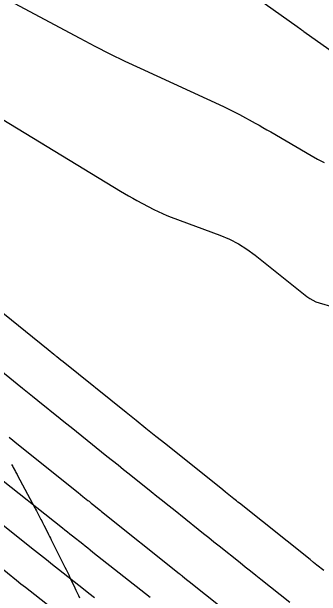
# Model space of a CAD drawing. Extents: x 1005228 to 1008882, y 1883389 to 1885754.
# Drawn here: x 1007568.7 to 1007595.5, y 1884924.3 to 1884974.9 of the extents above; entities that cross this region are included whole.
import ezdxf

# ---------------------------------------------------------------- set-up
doc = ezdxf.new("R2010")
doc.units = 0
for name, color, linetype in [('ATDIMS', 7, 'Continuous'), ('C-ANNO-NOTE', 7, 'Continuous'), ('S_BRIDGE', 7, 'Continuous'), ('TSOBSTACLE', 7, 'Continuous')]:
    doc.layers.add(name, color=color, linetype=linetype)

msp = doc.modelspace()

# ---------------------------------------------------------------- linework, layer by layer
at = {"layer": 'ATDIMS'}
msp.add_lwpolyline([(1007580.691, 1884924.224), (1007575.732, 1884928.138), (1007575.512, 1884928.312), (1007575.292, 1884928.485), (1007575.073, 1884928.659), (1007574.853, 1884928.833), (1007573.973, 1884929.527), (1007573.753, 1884929.7), (1007573.533, 1884929.874), (1007573.313, 1884930.048), (1007573.094, 1884930.222), (1007567.125, 1884934.949)], dxfattribs=at)
at = {"layer": 'C-ANNO-NOTE'}
msp.add_lwpolyline([(1007564.746, 1884967.503), (1007578.112, 1884959.384), (1007578.466, 1884959.173), (1007578.822, 1884958.967), (1007579.181, 1884958.767), (1007579.543, 1884958.572), (1007580.998, 1884957.802), (1007581.365, 1884957.616), (1007581.737, 1884957.442), (1007582.114, 1884957.28), (1007582.497, 1884957.131), (1007586.711, 1884955.567), (1007587.525, 1884955.228), (1007588.304, 1884954.827), (1007589.048, 1884954.366), (1007589.758, 1884953.844), (1007594.229, 1884950.276), (1007594.476, 1884950.097), (1007594.737, 1884949.946), (1007595.011, 1884949.821), (1007595.3, 1884949.723), (1007596.481, 1884949.383)], dxfattribs=at)
at = {"layer": 'S_BRIDGE'}
msp.add_lwpolyline([(1007562.416, 1884979.133), (1007574.611, 1884972.609), (1007575.895, 1884971.934), (1007577.189, 1884971.278), (1007578.492, 1884970.642), (1007579.805, 1884970.024), (1007587.006, 1884966.7), (1007587.356, 1884966.535), (1007587.703, 1884966.365), (1007588.048, 1884966.189), (1007588.389, 1884966.007), (1007589.751, 1884965.27), (1007590.09, 1884965.084), (1007590.428, 1884964.895), (1007590.765, 1884964.704), (1007591.099, 1884964.51), (1007594.6, 1884962.461), (1007595.155, 1884962.147), (1007595.719, 1884961.85)], dxfattribs=at)
at = {"layer": 'TSOBSTACLE'}
for points in [[(1007585.776, 1884979.041), (1007593.373, 1884973.627), (1007593.698, 1884973.396), (1007593.763, 1884973.349), (1007593.828, 1884973.303), (1007593.893, 1884973.257), (1007593.958, 1884973.211), (1007601.014, 1884968.201)], [(1007595.693, 1884926.558), (1007595.098, 1884927.033), (1007594.801, 1884927.271), (1007594.504, 1884927.508), (1007588.389, 1884932.392), (1007588.269, 1884932.488), (1007588.149, 1884932.584), (1007588.029, 1884932.68), (1007587.909, 1884932.776), (1007587.189, 1884933.353), (1007586.949, 1884933.545), (1007582.035, 1884937.484), (1007581.177, 1884938.173), (1007580.318, 1884938.862), (1007579.46, 1884939.551), (1007578.602, 1884940.241), (1007573.164, 1884944.615), (1007572.964, 1884944.776), (1007572.623, 1884945.05), (1007572.56, 1884945.1), (1007572.497, 1884945.151), (1007572.435, 1884945.202), (1007572.372, 1884945.252), (1007571.871, 1884945.657), (1007564.757, 1884951.399)], [(1007592.747, 1884923.795), (1007590.254, 1884925.785), (1007589.803, 1884926.145), (1007589.352, 1884926.506), (1007588.901, 1884926.866), (1007588.45, 1884927.226), (1007586.646, 1884928.667), (1007586.195, 1884929.027), (1007585.745, 1884929.388), (1007585.294, 1884929.748), (1007584.843, 1884930.109), (1007582.696, 1884931.83), (1007582.217, 1884932.214), (1007581.739, 1884932.598), (1007581.26, 1884932.982), (1007580.781, 1884933.365), (1007578.865, 1884934.901), (1007578.387, 1884935.285), (1007577.908, 1884935.669), (1007577.429, 1884936.053), (1007576.951, 1884936.438), (1007574.785, 1884938.18), (1007574.315, 1884938.558), (1007573.845, 1884938.936), (1007573.374, 1884939.315), (1007572.904, 1884939.693), (1007570.968, 1884941.25), (1007570.525, 1884941.606), (1007570.082, 1884941.963), (1007569.64, 1884942.32), (1007569.197, 1884942.677), (1007567.428, 1884944.105)], [(1007568.49, 1884938.112), (1007569.313, 1884937.45), (1007574.45, 1884933.319), (1007574.659, 1884933.15), (1007574.869, 1884932.982), (1007575.3, 1884932.635), (1007575.399, 1884932.555), (1007575.498, 1884932.476), (1007575.596, 1884932.397), (1007575.695, 1884932.318), (1007576.387, 1884931.763), (1007576.486, 1884931.684), (1007583.199, 1884926.303), (1007583.27, 1884926.247), (1007583.34, 1884926.19), (1007583.41, 1884926.134), (1007583.481, 1884926.078), (1007583.833, 1884925.797), (1007584.044, 1884925.628), (1007591.109, 1884919.986)], [(1007568.705, 1884935.735), (1007568.754, 1884935.649), (1007568.802, 1884935.563), (1007568.849, 1884935.476), (1007569.041, 1884935.131), (1007569.089, 1884935.045), (1007569.136, 1884934.959), (1007569.183, 1884934.872), (1007569.229, 1884934.785), (1007570.716, 1884931.99), (1007570.783, 1884931.865), (1007570.849, 1884931.739), (1007570.916, 1884931.613), (1007570.982, 1884931.488), (1007571.245, 1884930.984), (1007571.311, 1884930.858), (1007571.376, 1884930.732), (1007571.44, 1884930.605), (1007571.503, 1884930.478), (1007571.83, 1884929.82), (1007571.905, 1884929.668), (1007571.981, 1884929.516), (1007572.057, 1884929.364), (1007572.134, 1884929.213), (1007573.32, 1884926.86), (1007573.43, 1884926.64), (1007573.539, 1884926.419), (1007573.646, 1884926.196), (1007573.75, 1884925.973), (1007574.167, 1884925.08), (1007574.271, 1884924.856), (1007574.376, 1884924.633), (1007574.481, 1884924.41), (1007574.587, 1884924.188)], [(1007575.862, 1884924.214), (1007575.392, 1884924.585), (1007574.922, 1884924.956), (1007572.759, 1884926.663), (1007572.242, 1884927.071), (1007571.725, 1884927.48), (1007571.209, 1884927.888), (1007570.692, 1884928.297), (1007567.527, 1884930.804)], [(1007576.085, 1884920.217), (1007570.71, 1884924.459), (1007570.314, 1884924.772), (1007569.917, 1884925.085), (1007569.521, 1884925.398), (1007569.125, 1884925.712), (1007567.541, 1884926.966)]]:
    msp.add_lwpolyline(points, dxfattribs=at)

doc.saveas('drawing.dxf')
